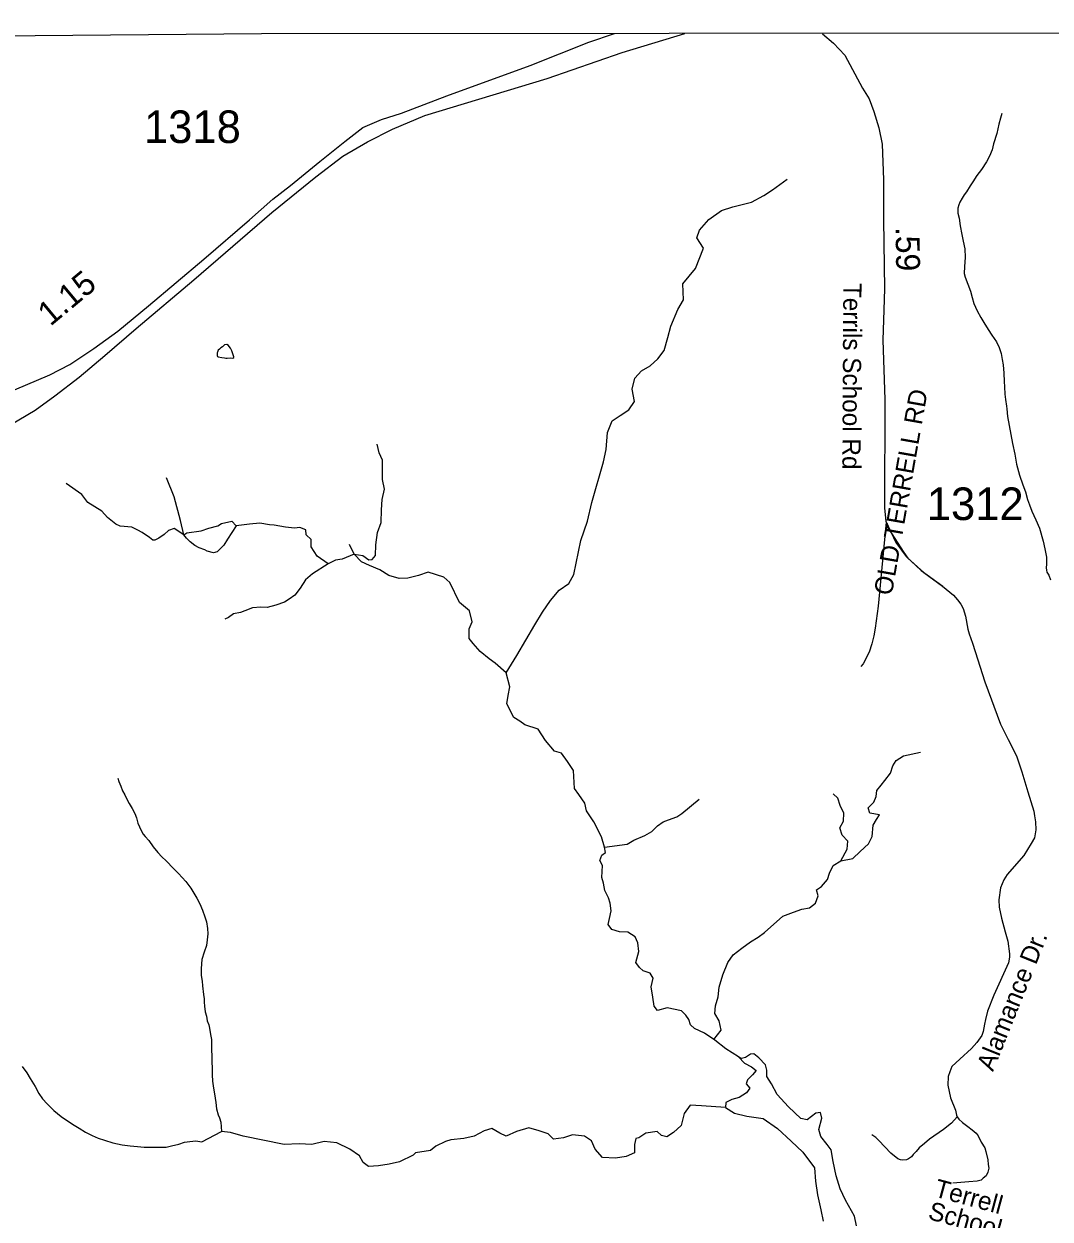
# Model space of a CAD drawing. Extents: x 1950930 to 2061844, y 904556 to 1017002.
# Drawn here: x 1976347 to 1981707, y 1010058 to 1016299 of the extents above; entities that cross this region are included whole.
import ezdxf

# ---------------------------------------------------------------- set-up
doc = ezdxf.new("R2010")
doc.units = 0
for name, color, linetype in [('Exist Boundary Political StateLine', 7, 'Continuous'), ('Exist Hydrographic Creek Single Shore', 7, 'Continuous'), ('Exist Hydrographic Lake Shore', 7, 'Continuous'), ('Exist Hydrographic Misc Water Feature', 7, 'Continuous'), ('Exist Road Non-System Type 51', 7, 'Continuous'), ('Exist Road Non-System Type 51 Label', 7, 'Continuous'), ('Exist Road Primary US Structure Standard Bridge CELL', 7, 'Continuous'), ('Exist Road Secondary Mileage Hundredths English Label', 7, 'Continuous'), ('Exist Road Secondary Type 51 Attributed', 7, 'Continuous'), ('Exist Road Secondary Type 51 Label', 7, 'Continuous'), ('Exist Road Secondary Type 51 Number Label', 7, 'Continuous'), ('Exist Utilities Telephone Line', 7, 'Continuous')]:
    doc.layers.add(name, color=color, linetype=linetype)

msp = doc.modelspace()

# ---------------------------------------------------------------- linework, layer by layer
at = {"layer": 'Exist Boundary Political StateLine'}
msp.add_lwpolyline([(2059856.6, 1016190.3), (2053292.7, 1016247.7), (2044607.3, 1016273.9), (2036806.1, 1016250.1), (2025037, 1016267), (2019526.9, 1016298.8), (2013356.3, 1016292.8), (2006205.5, 1016286.1), (2002709.9, 1016274.4), (1995748.4, 1016261), (1977588.2, 1016246.9), (1963350.9, 1016122.1), (1959482.1, 1016167.2)], dxfattribs=at)
at = {"layer": 'Exist Hydrographic Creek Single Shore'}
for points in [[(1978866.2, 1012910.2), (1978921.4, 1013001), (1979016, 1013160.8), (1979055.5, 1013227.9), (1979096.9, 1013289), (1979142.2, 1013342.3), (1979193.5, 1013377.8), (1979219.1, 1013423.2), (1979256.6, 1013600.8), (1979290.1, 1013703.3), (1979313.8, 1013800), (1979374.9, 1014013.1), (1979388.7, 1014076.2), (1979394.6, 1014165), (1979420.2, 1014226.2), (1979461.6, 1014253.8), (1979507, 1014283.4), (1979536.6, 1014326.8), (1979524.7, 1014391.9), (1979538.5, 1014449.1), (1979572, 1014486.6), (1979617.4, 1014514.2), (1979658.8, 1014549.8), (1979690.3, 1014593.2), (1979710.1, 1014662.2), (1979725.8, 1014721.4), (1979763.3, 1014808.2), (1979792.9, 1014857.5), (1979788.9, 1014942.4), (1979854, 1015021.3), (1979897.4, 1015127.8), (1979861.9, 1015181.1), (1979875.7, 1015222.6), (1979925, 1015277.8), (1979990, 1015325.1), (1980049.2, 1015342.9), (1980147.7, 1015368.6), (1980210.8, 1015402.1), (1980256.2, 1015431.7), (1980333.1, 1015488.9)], [(1978071.6, 1013529.7), (1978117, 1013523.8), (1978148.5, 1013500.1), (1978166.3, 1013502.1), (1978184, 1013523.8), (1978186, 1013579.1), (1978193.9, 1013644.2), (1978213.6, 1013695.5), (1978215.6, 1013762.5), (1978217.5, 1013815.8), (1978231.3, 1013869.1), (1978219.5, 1013920.4), (1978219.5, 1013985.5), (1978219.5, 1014021), (1978201.8, 1014058.5), (1978191.9, 1014103.9)], [(1977182.4, 1013630.3), (1977131.2, 1013663.9), (1977101.6, 1013654), (1977079.9, 1013632.3), (1977052.3, 1013614.6), (1977030.6, 1013602.7), (1977020.8, 1013602.7), (1977003, 1013616.5), (1976965.6, 1013644.2), (1976941.9, 1013656), (1976910.4, 1013671.8), (1976849.2, 1013675.7), (1976827.6, 1013687.6), (1976784.2, 1013721.1), (1976754.6, 1013754.6), (1976681.7, 1013800), (1976650.1, 1013841.5), (1976567.3, 1013898.7)], [(1977182.4, 1013630.3), (1977164.7, 1013705.3), (1977131.2, 1013829.6), (1977091.8, 1013928.3)], [(1977182.4, 1013630.3), (1977198.2, 1013642.2), (1977273.1, 1013652.1), (1977312.6, 1013665.9), (1977359.9, 1013677.7), (1977379.6, 1013689.5), (1977432.8, 1013703.3), (1977456.5, 1013677.7)], [(1977935.6, 1013480.4), (1977878.4, 1013519.9), (1977846.9, 1013569.2), (1977846.9, 1013606.7), (1977821.2, 1013630.3), (1977819.3, 1013658), (1977787.7, 1013669.8), (1977760.1, 1013665.9), (1977712.8, 1013671.8), (1977653.7, 1013681.6), (1977630, 1013683.6), (1977578.7, 1013691.5), (1977525.5, 1013687.6), (1977456.5, 1013677.7)], [(1977456.5, 1013677.7), (1977411.2, 1013608.6), (1977391.4, 1013577.1), (1977355.9, 1013541.6), (1977338.2, 1013537.6), (1977304.7, 1013545.5), (1977292.9, 1013553.4), (1977263.3, 1013563.3), (1977239.6, 1013575.1), (1977216, 1013594.8), (1977196.2, 1013614.6), (1977182.4, 1013630.3)], [(1978866.2, 1012910.2), (1978809, 1012961.5), (1978777.5, 1012983.2), (1978730.2, 1013022.7), (1978692.7, 1013064.1), (1978673, 1013089.8), (1978673, 1013141), (1978688.8, 1013176.6), (1978675, 1013233.8), (1978621.7, 1013277.2), (1978572.4, 1013381.8), (1978540.9, 1013409.4), (1978458.1, 1013437), (1978408.8, 1013419.2), (1978351.6, 1013405.4), (1978306.3, 1013403.5), (1978253, 1013419.2), (1978205.7, 1013448.8), (1978152.5, 1013470.5), (1978111.1, 1013490.3), (1978071.6, 1013529.7), (1978048, 1013581)], [(1978071.6, 1013529.7), (1978008.6, 1013504.1), (1977975, 1013498.2), (1977935.6, 1013480.4)], [(1977935.6, 1013480.4), (1977854.8, 1013427.1), (1977817.3, 1013395.6), (1977789.7, 1013352.2), (1977762.1, 1013316.6), (1977732.5, 1013294.9), (1977708.9, 1013279.2), (1977663.5, 1013263.4), (1977618.2, 1013251.5), (1977584.7, 1013253.5), (1977541.3, 1013249.6), (1977501.8, 1013233.8), (1977478.2, 1013225.9), (1977442.7, 1013218), (1977415.1, 1013200.2), (1977397.4, 1013190.4)], [(1978905.6, 1012677.4), (1978870.1, 1012748.4), (1978876.1, 1012791.8), (1978885.9, 1012837.2), (1978866.2, 1012910.2)], [(1979378.8, 1012000.7), (1979363, 1012053.9), (1979323.6, 1012132.8), (1979286.2, 1012190.1), (1979276.3, 1012229.5), (1979244.8, 1012274.9), (1979223.1, 1012306.5), (1979217.1, 1012401.2), (1979185.6, 1012448.5), (1979154.1, 1012491.9), (1979118.6, 1012501.8), (1979071.2, 1012557), (1979033.8, 1012616.2), (1978962.8, 1012639.9), (1978937.2, 1012657.7), (1978905.6, 1012677.4)], [(1980613.1, 1011929.6), (1980676.1, 1011941.5), (1980715.6, 1011977), (1980759, 1012018.4), (1980776.7, 1012055.9), (1980782.6, 1012115.1), (1980800.4, 1012144.7), (1980816.1, 1012168.4), (1980764.9, 1012178.2), (1980757, 1012205.8), (1980786.6, 1012235.4), (1980798.4, 1012265), (1980802.3, 1012296.6), (1980824, 1012324.2), (1980843.7, 1012347.9), (1980873.3, 1012387.4), (1980885.1, 1012424.9), (1980902.9, 1012452.5), (1980940.3, 1012478.1), (1981029.1, 1012495.9)], [(1976837, 1012361), (1976843, 1012343), (1976853, 1012319), (1976862.8, 1012295), (1976874.9, 1012272.9), (1976884.8, 1012251), (1976896.9, 1012228.9), (1976912.9, 1012202.9), (1976926.8, 1012176.9), (1976934.8, 1012152.9), (1976942.8, 1012124.9), (1976950.8, 1012106.8), (1976957, 1012090.8), (1976970.9, 1012068.9), (1976980.7, 1012056.8), (1976998.8, 1012034.9), (1977022.8, 1012002.8), (1977046.8, 1011972.8), (1977066.7, 1011950.8), (1977090.7, 1011928.8), (1977128.8, 1011888.8), (1977154.8, 1011862.7), (1977192.6, 1011820.7), (1977218.6, 1011786.6), (1977234.6, 1011760.7), (1977250.6, 1011734.7), (1977266.6, 1011704.6), (1977280.5, 1011670.6), (1977292.6, 1011636.6), (1977300.6, 1011610.6), (1977306.6, 1011576.6), (1977308.4, 1011548.6), (1977304.5, 1011516.6), (1977300.4, 1011486.6), (1977288.5, 1011452.6), (1977276.4, 1011414.6), (1977272.3, 1011366.5), (1977272.3, 1011330.5), (1977278.3, 1011300.6), (1977280.3, 1011276.5), (1977284.4, 1011230.5), (1977288.3, 1011208.5), (1977288.3, 1011190.6), (1977290.2, 1011170.6), (1977294.3, 1011140.4), (1977300.2, 1011118.5), (1977304.3, 1011094.5), (1977312.3, 1011072.5), (1977316.2, 1011054.5), (1977318.3, 1011042.5), (1977324.2, 1011014.4), (1977326.1, 1010996.5), (1977326.1, 1010968.5), (1977326.1, 1010942.4), (1977328.1, 1010908.5), (1977328.1, 1010878.5), (1977330.2, 1010848.4), (1977330.2, 1010812.4), (1977332, 1010778.4), (1977337.9, 1010742.4), (1977342.1, 1010712.4), (1977350, 1010666.4), (1977353.9, 1010634.4), (1977361.9, 1010602.4), (1977367.9, 1010586.4), (1977375.9, 1010564.3), (1977378.6, 1010515)], [(1979378.8, 1012000.7), (1979497.1, 1012016.4), (1979532.6, 1012036.2), (1979589.8, 1012061.8), (1979627.2, 1012081.5), (1979656.8, 1012111.1), (1979686.4, 1012132.8), (1979714, 1012142.7), (1979757.4, 1012158.5), (1979783, 1012176.3), (1979873.7, 1012251.2)], [(1980613.1, 1011929.6), (1980646.6, 1011990.8), (1980650.5, 1012032.2), (1980620.9, 1012063.8), (1980609.1, 1012101.3), (1980626.9, 1012136.8), (1980628.8, 1012178.2), (1980611.1, 1012217.7), (1980597.3, 1012257.1), (1980573.6, 1012278.8)], [(1979951.1, 1010996.1), (1979901.3, 1011029.9), (1979850, 1011053.6), (1979828.3, 1011073.4), (1979820.5, 1011101), (1979804.7, 1011122.7), (1979781, 1011146.4), (1979706.1, 1011162.1), (1979656.8, 1011148.3), (1979639.1, 1011170), (1979631.2, 1011217.4), (1979623.3, 1011270.6), (1979633.2, 1011316), (1979617.4, 1011341.7), (1979581.9, 1011355.5), (1979562.2, 1011371.3), (1979542.5, 1011398.9), (1979558.2, 1011456.1), (1979554.3, 1011501.5), (1979540.5, 1011533.1), (1979501.1, 1011556.7), (1979457.7, 1011558.7), (1979418.3, 1011570.5), (1979398.5, 1011596.2), (1979406.4, 1011627.8), (1979414.3, 1011667.2), (1979408.4, 1011708.7), (1979400.5, 1011736.3), (1979380.8, 1011773.8), (1979374.9, 1011813.2), (1979365, 1011842.8), (1979369, 1011904), (1979355.2, 1011931.6), (1979365, 1011959.2), (1979384.7, 1011973), (1979378.8, 1012000.7)], [(1979951.1, 1010996.1), (1979988.1, 1011045.7), (1979978.2, 1011093.1), (1979956.5, 1011132.5), (1979958.5, 1011172), (1979972.3, 1011219.4), (1979978.2, 1011268.7), (1979997.9, 1011333.8), (1980023.5, 1011398.9), (1980051.1, 1011438.4), (1980096.5, 1011473.9), (1980141.8, 1011505.4), (1980181.3, 1011531.1), (1980214.8, 1011554.8), (1980311.4, 1011639.6), (1980366.6, 1011661.3), (1980410, 1011677.1), (1980449.4, 1011683), (1980481, 1011708.7), (1980494.8, 1011746.1), (1980486.9, 1011777.7), (1980512.5, 1011795.5), (1980544, 1011831), (1980553.9, 1011864.5), (1980573.6, 1011904), (1980613.1, 1011929.6)], [(1980079.7, 1010905.6), (1980013.7, 1010947.1), (1979956.5, 1010992.5), (1979951.1, 1010996.1)], [(1976337.9, 1010855.1), (1976361.9, 1010823), (1976379.9, 1010793.1), (1976405.8, 1010751), (1976425.9, 1010714.9), (1976443.9, 1010687), (1976467.9, 1010660.9), (1976503.8, 1010624.9), (1976541.7, 1010594.9), (1976579.7, 1010568.8), (1976609.8, 1010548.9), (1976635.9, 1010532.9), (1976669.7, 1010512.8), (1976703.7, 1010494.8), (1976735.7, 1010480.8), (1976767.7, 1010470.7), (1976811.8, 1010456.7), (1976859.8, 1010446.6), (1976901.8, 1010440.7), (1976939.7, 1010436.7), (1976975.8, 1010434.5), (1977017.7, 1010434.5), (1977061.7, 1010434.5), (1977089.8, 1010434.5), (1977117.7, 1010440.5), (1977155.7, 1010450.4), (1977185.8, 1010460.5), (1977213.9, 1010464.5), (1977245.9, 1010466.4), (1977275.8, 1010462.4), (1977378.6, 1010515)], [(1980010.7, 1010641.2), (1979886.5, 1010649.1), (1979827.3, 1010653.1), (1979795.8, 1010609.7), (1979780, 1010546.6), (1979740.6, 1010511), (1979705.1, 1010487.4), (1979677.5, 1010495.3), (1979653.8, 1010515), (1979594.7, 1010507.1), (1979559.2, 1010483.4), (1979543.4, 1010479.5), (1979535.5, 1010447.9), (1979535.5, 1010404.5), (1979492.2, 1010384.8), (1979437, 1010376.9), (1979369.9, 1010380.8), (1979330.5, 1010424.2), (1979310.8, 1010467.6), (1979275.3, 1010491.3), (1979212.2, 1010499.2), (1979164.9, 1010483.4), (1979113.6, 1010475.5), (1979086, 1010503.1), (1979038.7, 1010518.9), (1978983.5, 1010534.7), (1978920.4, 1010515), (1978865.2, 1010491.3), (1978833.7, 1010507.1), (1978790.3, 1010530.8), (1978750.8, 1010518.9), (1978699.6, 1010491.3), (1978644.4, 1010479.5), (1978577.3, 1010471.6), (1978549.7, 1010463.7), (1978498.5, 1010440), (1978470.9, 1010416.3), (1978392, 1010404.5), (1978380.2, 1010392.7), (1978309.2, 1010357.1), (1978254, 1010345.3), (1978198.8, 1010337.4), (1978147.5, 1010333.5), (1978119.9, 1010353.2), (1978100.2, 1010388.7), (1978049, 1010424.2), (1977981.9, 1010455.8), (1977914.9, 1010463.7), (1977851.8, 1010447.9), (1977784.8, 1010451.8), (1977705.9, 1010447.9), (1977493, 1010491.3), (1977425.9, 1010511), (1977378.6, 1010515)]]:
    msp.add_lwpolyline(points, dxfattribs=at)
at = {"layer": 'Exist Hydrographic Lake Shore'}
for points in [[(1980685, 1010073), (1980637.7, 1010157.9), (1980610.1, 1010217.1), (1980590.3, 1010284.1), (1980574.6, 1010359.1), (1980562.7, 1010420.3), (1980543, 1010447.9), (1980509.5, 1010489.3), (1980499.6, 1010526.8), (1980515.4, 1010586), (1980507.5, 1010615.6), (1980483.9, 1010611.7), (1980438.5, 1010576.1), (1980405, 1010584), (1980339.9, 1010645.2), (1980280.8, 1010708.3), (1980251.2, 1010765.5), (1980227.6, 1010803), (1980227.6, 1010836.6), (1980219.7, 1010864.2), (1980186.2, 1010899.7), (1980158.6, 1010921.4), (1980142.8, 1010919.4), (1980115.2, 1010901.7), (1980095.5, 1010897.7), (1980079.7, 1010905.6), (1980111.2, 1010872.1), (1980146.7, 1010854.3), (1980172.4, 1010834.6), (1980152.6, 1010810.9), (1980127, 1010785.3), (1980119.1, 1010765.5), (1980138.8, 1010741.9), (1980121.1, 1010718.2), (1980083.6, 1010692.5), (1980044.2, 1010682.7), (1980012.7, 1010666.9), (1980010.7, 1010641.2), (1980058, 1010611.7), (1980123.1, 1010595.9), (1980207.8, 1010584), (1980282.8, 1010530.8), (1980353.7, 1010465.7), (1980414.9, 1010408.4), (1980476, 1010325.6), (1980481.9, 1010256.5), (1980491.8, 1010185.5), (1980509.5, 1010106.6), (1980521.3, 1010047.4)], [(1980694.8, 1010023.7), (1980685, 1010073)]]:
    msp.add_lwpolyline(points, dxfattribs=at)
at = {"layer": 'Exist Hydrographic Misc Water Feature'}
for points in [[(1981454, 1015830.6), (1981447.8, 1015806.6), (1981439.8, 1015774.6), (1981427.9, 1015726.6), (1981411.9, 1015672.7), (1981403.9, 1015640.6), (1981389.8, 1015608.6), (1981373.8, 1015578.7), (1981347.7, 1015538.7), (1981323.8, 1015506.6), (1981303.7, 1015474.6), (1981289.5, 1015452.7), (1981269.6, 1015422.6), (1981257.5, 1015406.6), (1981247.7, 1015388.7), (1981235.6, 1015368.7), (1981229.6, 1015354.7), (1981225.5, 1015336.6), (1981225.5, 1015310.7), (1981231.7, 1015284.7), (1981237.4, 1015244.6), (1981245.4, 1015198.6), (1981253.4, 1015164.7), (1981261.4, 1015124.7), (1981263.3, 1015078.7), (1981259.4, 1015032.6), (1981257.3, 1014996.5), (1981263.3, 1014976.5), (1981277.4, 1014940.6), (1981291.1, 1014902.6), (1981299.1, 1014870.6), (1981309.2, 1014838.5), (1981325.2, 1014800.5), (1981345.3, 1014766.6), (1981361.3, 1014740.5), (1981383, 1014702.5), (1981403.1, 1014674.5), (1981427.1, 1014638.4), (1981441, 1014608.5), (1981451.1, 1014578.4), (1981457, 1014546.3), (1981461.1, 1014518.4), (1981465, 1014474.4), (1981466.9, 1014432.4), (1981468.9, 1014404.3), (1981471, 1014366.4), (1981473, 1014338.4), (1981479, 1014302.3), (1981481, 1014288.4), (1981484.9, 1014248.3), (1981492.9, 1014202.4), (1981500.9, 1014154.3), (1981510.8, 1014108.4), (1981522.7, 1014052.4), (1981530.6, 1014000.3), (1981546.6, 1013942.3), (1981564.7, 1013892.2), (1981578.6, 1013856.2), (1981588.7, 1013816.2), (1981598.5, 1013788.2), (1981610.6, 1013754.2), (1981632.6, 1013710.1), (1981650.6, 1013666.2), (1981670.5, 1013598.2), (1981678.5, 1013558.1), (1981688.5, 1013514.1), (1981688.5, 1013478.1), (1981686.3, 1013458), (1981688.5, 1013446), (1981690.4, 1013436.1), (1981700.4, 1013420.1), (1981708.4, 1013396.1)], [(1977408.5, 1014553), (1977428.4, 1014555), (1977438.4, 1014553), (1977444.4, 1014557), (1977444.4, 1014561), (1977440.5, 1014570.9), (1977432.5, 1014591), (1977426.5, 1014605), (1977418.5, 1014615), (1977416.5, 1014619), (1977406.4, 1014625), (1977394.5, 1014623), (1977384.5, 1014613.1), (1977376.5, 1014607), (1977368.5, 1014601), (1977362.6, 1014595), (1977358.5, 1014585.1), (1977356.4, 1014581), (1977356.4, 1014575.1), (1977356.4, 1014571.1), (1977356.4, 1014567.1), (1977358.5, 1014563.1), (1977362.6, 1014561.1), (1977380.4, 1014557), (1977394.5, 1014555), (1977402.5, 1014553), (1977408.5, 1014553)]]:
    msp.add_lwpolyline(points, dxfattribs=at)
at = {"layer": 'Exist Road Non-System Type 51'}
for points in [[(1980851.2, 1013697), (1980832, 1013497.6), (1980809.6, 1013258.4), (1980793.1, 1013144.7), (1980785.6, 1013103.1), (1980774.9, 1013061.4), (1980761, 1013018.8), (1980731.1, 1012956.8), (1980718.2, 1012944.1)], [(1980851.2, 1013697), (1980861.5, 1013665.3), (1980911.9, 1013586.8), (1980939, 1013543.5), (1980963.9, 1013509.9), (1981047.2, 1013435.2), (1981144.6, 1013363.8), (1981201.5, 1013315.6), (1981223.1, 1013291.8), (1981240.5, 1013269.1), (1981253.5, 1013246.3), (1981265.4, 1013206.2), (1981277.2, 1013139.1), (1981284.9, 1013114.2), (1981302.1, 1013065.5), (1981316.2, 1013022.2), (1981366.6, 1012863.6), (1981448.4, 1012643.3), (1981487.2, 1012562.1), (1981530.6, 1012476.6), (1981558.8, 1012393.2), (1981591.2, 1012289.3), (1981621.5, 1012187.5), (1981625.9, 1012164.8), (1981630.2, 1012132.3), (1981632.9, 1012090.6), (1981625.4, 1012048.4), (1981608, 1012020.2), (1981569, 1011957.4), (1981483, 1011857.3), (1981465.6, 1011830.2), (1981448.4, 1011788), (1981439.1, 1011724.7), (1981440.2, 1011686.8), (1981452.1, 1011630.5), (1981471.6, 1011559.1), (1981486.8, 1011509.2), (1981495.4, 1011444.3), (1981495.4, 1011425.9), (1981490, 1011396.6), (1981412.6, 1011228.3), (1981380.6, 1011143.3), (1981369.9, 1011101.1), (1981364.4, 1011076.2), (1981356.9, 1011038.3), (1981350.4, 1011016.6), (1981324.4, 1010980.9), (1981296.2, 1010949.5), (1981235.6, 1010894.3), (1981193.9, 1010854.8), (1981183.1, 1010827.8), (1981174.4, 1010802.8), (1981173.4, 1010758.4), (1981187.4, 1010691.3), (1981212.2, 1010627.4), (1981217.1, 1010600.9), (1981222.1, 1010593)], [(1981222.1, 1010593), (1981191.1, 1010559.8), (1981150, 1010526.8), (1981076.4, 1010475.5), (1981051, 1010452.4), (1981023.1, 1010429.8), (1981007, 1010410.9), (1980992, 1010395.4), (1980982.2, 1010383.7), (1980968, 1010373.3), (1980957.6, 1010367.5), (1980938.2, 1010365.6), (1980925.9, 1010367.5), (1980911, 1010374), (1980875.2, 1010402.5), (1980811.8, 1010468.7), (1980796.9, 1010484.2), (1980775.8, 1010499.1)], [(1981222.1, 1010593), (1981230.1, 1010580.4), (1981249.6, 1010563.1), (1981276.8, 1010541.4), (1981299.5, 1010524.1), (1981320, 1010507.8), (1981331.9, 1010493.8), (1981347.1, 1010460.2), (1981366.6, 1010430.9), (1981370.9, 1010411.4), (1981382.2, 1010367.6), (1981383.4, 1010343.8), (1981386.6, 1010324.3), (1981382.2, 1010303.8), (1981373.6, 1010284.2), (1981357.4, 1010272.4), (1981346.5, 1010261.5), (1981326, 1010256.1), (1981282.6, 1010253.9), (1981199.2, 1010246.4)]]:
    msp.add_lwpolyline(points, dxfattribs=at)
at = {"layer": 'Exist Road Secondary Type 51 Attributed'}
for points in [[(1976297.7, 1014387.7), (1976483.4, 1014467.1), (1976586.3, 1014521.1), (1976712.9, 1014603.9), (1976837.8, 1014695), (1976997.5, 1014827.4), (1977286.7, 1015070), (1977525.5, 1015276), (1977647.9, 1015384.1), (1977739, 1015455), (1977892.6, 1015580), (1978022.5, 1015684.7), (1978117, 1015757.4), (1978214.9, 1015799.6), (1978318.7, 1015833.4), (1978556.7, 1015922.9), (1978990.4, 1016081.6), (1979297.6, 1016203.2), (1979431, 1016248.3)], [(1980517.3, 1016246.8), (1980576.1, 1016198.9), (1980635, 1016135.7), (1980727.1, 1015963), (1980761, 1015906.9), (1980786.7, 1015842.3), (1980811.5, 1015756.3), (1980828.9, 1015671.3), (1980836.6, 1015484.9), (1980836.6, 1015395.5), (1980836.6, 1015275.6), (1980842, 1014914.8), (1980838.3, 1014806.1), (1980834, 1014647.2), (1980843.3, 1014338.3), (1980841.5, 1013770.4), (1980849, 1013702.9), (1980900.9, 1013591.4), (1980955.3, 1013517.3), (1981033.8, 1013445.3), (1981147.1, 1013362.5)]]:
    msp.add_lwpolyline(points, dxfattribs=at)
at = {"layer": 'Exist Utilities Telephone Line'}
msp.add_lwpolyline([(1976273.7, 1014203.2), (1976405.6, 1014281.5), (1976509.4, 1014357.5), (1976635.2, 1014453.8), (1976769.1, 1014568), (1976932.8, 1014708.3), (1977234.3, 1014962.9), (1977641.7, 1015313.6), (1977871.2, 1015499.9), (1978013.1, 1015608.2), (1978140.9, 1015682.6), (1978273, 1015748.7), (1978440.7, 1015821), (1979080.4, 1016014.2), (1979472.1, 1016148.9), (1979799.6, 1016248.6)], dxfattribs=at)

# ---------------------------------------------------------------- texts
at = {"layer": 'Exist Road Non-System Type 51 Label'}
for s, rotation, p in [('  OLD TERRELL RD', 80.01996, (1980867.4, 1013241.9)), ('Alamance Dr.', 68.07943, (1981408.4, 1010825.1)), ('Terrell', 344.8458, (1981096.3, 1010177.7)), ('School', 344.8458, (1981064.4, 1010059.9))]:
    msp.add_text(s, height=95, rotation=rotation, dxfattribs=at).set_placement(p)
at = {"layer": 'Exist Road Primary US Structure Standard Bridge CELL'}
msp.add_text('1.15', height=125, rotation=39.76137, dxfattribs=at).set_placement((1976485.3, 1014717))
at = {"layer": 'Exist Road Secondary Mileage Hundredths English Label'}
msp.add_text('.59', height=125, rotation=270.86514, dxfattribs=at).set_placement((1980899.6, 1015238.5))
at = {"layer": 'Exist Road Secondary Type 51 Label'}
msp.add_text('Terrils School Rd', height=95, rotation=269.69051, dxfattribs=at).set_placement((1980627, 1014946.7))
at = {"layer": 'Exist Road Secondary Type 51 Number Label'}
for s, p in [('1318', (1976974.4, 1015676.9)), ('1312', (1981062.8, 1013708.4))]:
    msp.add_text(s, height=170, dxfattribs=at).set_placement(p)

doc.saveas('drawing.dxf')
